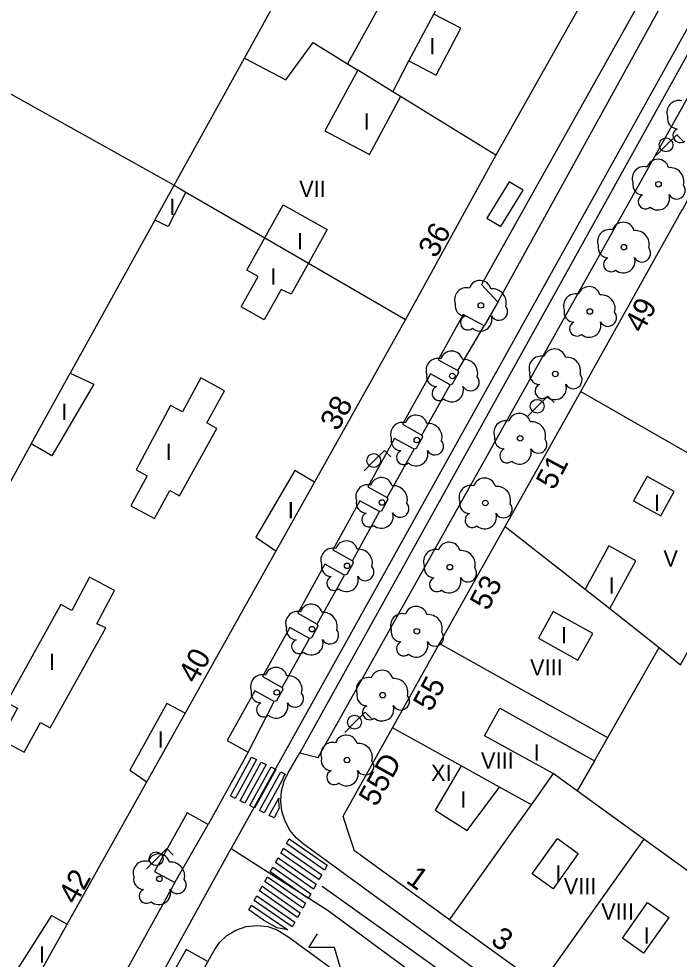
# Model space of a CAD drawing. Extents: x 282771 to 285132, y 4823109 to 4825496.
# Drawn here: x 284330.1 to 284390.9, y 4823783.6 to 4823870.3 of the extents above; entities that cross this region are included whole.
import ezdxf

# ---------------------------------------------------------------- set-up
doc = ezdxf.new("R2010")
doc.units = 0
for name, color, linetype in [('ACERA-BORDILLO', 7, 'Continuous'), ('ARBOL', 7, 'Continuous'), ('CALLE-EJE', 7, 'Continuous'), ('CARGA_DESCARGA', 7, 'Continuous'), ('EDIFICIO', 7, 'Continuous'), ('FAROLA', 7, 'Continuous'), ('INTERIOR-EDIFICIO', 7, 'Continuous'), ('MARQUESINA-BUS', 7, 'Continuous'), ('MEDIANERA', 7, 'Continuous'), ('NUM-LOCAL', 7, 'Continuous'), ('NUM-PORTAL', 7, 'Continuous'), ('PASO-PEATONES', 7, 'Continuous'), ('SENAL-VIARIA', 7, 'Continuous'), ('TXT-ALTURA-EDIFICIO', 7, 'Continuous')]:
    doc.layers.add(name, color=color, linetype=linetype)

msp = doc.modelspace()

# ---------------------------------------------------------------- linework, layer by layer
at = {"layer": 'ACERA-BORDILLO'}
for points in [[(284395.058, 4823765.965), (284356.278, 4823794.256), (284355.629, 4823794.821), (284355.061, 4823795.527), (284354.617, 4823796.354), (284354.332, 4823797.266), (284354.226, 4823798.215), (284354.299, 4823799.151), (284354.534, 4823800.026), (284354.901, 4823800.805), (284355.967, 4823802.641), (284357.661, 4823802.224), (284411.488, 4823898.334)], [(284387.627, 4823872.428), (284372.72, 4823845.794), (284374.242, 4823844.185), (284372.963, 4823841.983), (284371.046, 4823843.047), (284368.736, 4823838.878), (284370.548, 4823837.874), (284370.608, 4823837.674), (284370.028, 4823836.624), (284369.828, 4823836.564), (284368.01, 4823837.569), (284365.438, 4823832.928), (284367.233, 4823831.934), (284367.293, 4823831.734), (284366.713, 4823830.684), (284366.513, 4823830.624), (284364.713, 4823831.619), (284362.249, 4823827.172), (284364.038, 4823826.181), (284364.098, 4823825.981), (284363.518, 4823824.931), (284363.318, 4823824.871), (284361.524, 4823825.863), (284359.016, 4823821.338), (284360.823, 4823820.337), (284360.883, 4823820.137), (284360.303, 4823819.087), (284360.103, 4823819.027), (284358.291, 4823820.029), (284355.783, 4823815.504), (284357.585, 4823814.506), (284357.645, 4823814.306), (284357.065, 4823813.256), (284356.865, 4823813.196), (284355.058, 4823814.195), (284352.55, 4823809.67), (284354.344, 4823808.677), (284354.404, 4823808.477), (284353.824, 4823807.427), (284353.624, 4823807.367), (284351.825, 4823808.362), (284349.282, 4823803.772), (284351.212, 4823802.704), (284347.548, 4823796.032), (284345.593, 4823797.114), (284342.6, 4823791.713), (284344.448, 4823790.691), (284334.427, 4823772.478)], [(284317.385, 4823729.54), (284348.078, 4823784.438), (284348.577, 4823785.157), (284349.254, 4823785.803), (284350.092, 4823786.315), (284351.046, 4823786.638), (284352.047, 4823786.742), (284353.022, 4823786.626), (284353.907, 4823786.32), (284354.967, 4823785.651), (284394.595, 4823756.687)]]:
    msp.add_lwpolyline(points, dxfattribs=at)
at = {"layer": 'ARBOL'}
for centre in [(284389.035, 4823855.046), (284385.845, 4823849.246), (284372.663, 4823843.878), (284382.705, 4823843.316), (284379.525, 4823837.567), (284370.038, 4823837.372), (284366.761, 4823831.467), (284376.286, 4823831.627), (284363.56, 4823825.717), (284373.076, 4823825.667), (284360.339, 4823819.877), (284369.806, 4823819.757), (284357.1, 4823814.046), (284366.766, 4823813.847), (284353.86, 4823808.216), (284363.616, 4823807.957), (284360.336, 4823801.977), (284343.043, 4823791.035)]:
    msp.add_circle(centre, 0.255, dxfattribs=at)
for centre, radius, start, end in [((284390.905, 4823861.666), 1.097, 75.4318, 200.55608), ((284390.795, 4823861.096), 0.935, 168.59898, 268.13236), ((284391.035, 4823859.546), 0.672, 113.73672, 309.4725), ((284388.965, 4823856.306), 1.038, 15.64228, 161.38435), ((284387.705, 4823855.576), 1.097, 75.4318, 200.55608), ((284390.095, 4823855.306), 1.272, 345.03273, 95.79925), ((284387.595, 4823855.006), 0.935, 168.59898, 268.13236), ((284390.705, 4823854.476), 0.797, 208.96246, 38.99103), ((284387.835, 4823853.456), 0.672, 113.73672, 309.4725), ((284388.975, 4823853.756), 1.086, 228.95447, 17.92796), ((284384.515, 4823849.776), 1.097, 75.4318, 200.55608), ((284385.775, 4823850.506), 1.038, 15.64228, 161.38435), ((284386.905, 4823849.506), 1.272, 345.03273, 95.79925), ((284384.405, 4823849.206), 0.935, 168.59898, 268.13236), ((284387.515, 4823848.676), 0.797, 208.96246, 38.99103), ((284384.645, 4823847.656), 0.672, 113.73672, 309.4725), ((284385.785, 4823847.956), 1.086, 228.95447, 17.92796), ((284371.333, 4823844.408), 1.097, 75.4318, 200.55608), ((284372.593, 4823845.138), 1.038, 15.64228, 161.38435), ((284382.635, 4823844.576), 1.038, 15.64228, 161.38435), ((284373.723, 4823844.138), 1.272, 345.03273, 95.79925), ((284381.375, 4823843.846), 1.097, 75.4318, 200.55608), ((284383.765, 4823843.576), 1.272, 345.03273, 95.79925), ((284371.223, 4823843.838), 0.935, 168.59898, 268.13236), ((284374.333, 4823843.308), 0.797, 208.96246, 38.99103), ((284371.463, 4823842.288), 0.672, 113.73672, 309.4725), ((284372.603, 4823842.588), 1.086, 228.95447, 17.92796), ((284381.265, 4823843.276), 0.935, 168.59898, 268.13236), ((284384.375, 4823842.746), 0.797, 208.96246, 38.99103), ((284381.505, 4823841.727), 0.672, 113.73672, 309.4725), ((284382.645, 4823842.026), 1.086, 228.95447, 17.92796), ((284369.968, 4823838.632), 1.038, 15.64228, 161.38435), ((284379.455, 4823838.827), 1.038, 15.64228, 161.38435), ((284368.708, 4823837.902), 1.097, 75.4318, 200.55608), ((284371.098, 4823837.632), 1.272, 345.03273, 95.79925), ((284378.196, 4823838.097), 1.097, 75.4318, 200.55608), ((284380.585, 4823837.827), 1.272, 345.03273, 95.79925), ((284378.086, 4823837.527), 0.935, 168.59898, 268.13236), ((284368.598, 4823837.332), 0.935, 168.59898, 268.13236), ((284371.708, 4823836.802), 0.797, 208.96246, 38.99103), ((284381.195, 4823836.997), 0.797, 208.96246, 38.99103), ((284368.838, 4823835.782), 0.672, 113.73672, 309.4725), ((284369.978, 4823836.082), 1.086, 228.95447, 17.92796), ((284378.326, 4823835.977), 0.672, 113.73672, 309.4725), ((284379.465, 4823836.277), 1.086, 228.95447, 17.92796), ((284366.691, 4823832.727), 1.038, 15.64228, 161.38435), ((284376.216, 4823832.887), 1.038, 15.64228, 161.38435), ((284365.431, 4823831.997), 1.097, 75.4318, 200.55608), ((284367.821, 4823831.727), 1.272, 345.03273, 95.79925), ((284374.956, 4823832.157), 1.097, 75.4318, 200.55608), ((284377.346, 4823831.887), 1.272, 345.03273, 95.79925), ((284374.846, 4823831.587), 0.935, 168.59898, 268.13236), ((284365.321, 4823831.427), 0.935, 168.59898, 268.13236), ((284368.431, 4823830.897), 0.797, 208.96246, 38.99103), ((284377.956, 4823831.057), 0.797, 208.96246, 38.99103), ((284365.561, 4823829.877), 0.672, 113.73672, 309.4725), ((284366.701, 4823830.177), 1.086, 228.95447, 17.92796), ((284375.086, 4823830.037), 0.672, 113.73672, 309.4725), ((284376.226, 4823830.337), 1.086, 228.95447, 17.92796), ((284362.23, 4823826.247), 1.097, 75.4318, 200.55608), ((284363.49, 4823826.977), 1.038, 15.64228, 161.38435), ((284373.006, 4823826.927), 1.038, 15.64228, 161.38435), ((284364.62, 4823825.977), 1.272, 345.03273, 95.79925), ((284371.746, 4823826.197), 1.097, 75.4318, 200.55608), ((284374.136, 4823825.927), 1.272, 345.03273, 95.79925), ((284362.12, 4823825.677), 0.935, 168.59898, 268.13236), ((284365.23, 4823825.147), 0.797, 208.96246, 38.99103), ((284371.636, 4823825.627), 0.935, 168.59898, 268.13236), ((284374.746, 4823825.097), 0.797, 208.96246, 38.99103), ((284362.36, 4823824.127), 0.672, 113.73672, 309.4725), ((284363.5, 4823824.427), 1.086, 228.95447, 17.92796), ((284373.016, 4823824.377), 1.086, 228.95447, 17.92796), ((284371.876, 4823824.077), 0.672, 113.73672, 309.4725), ((284360.269, 4823821.137), 1.038, 15.64228, 161.38435), ((284359.009, 4823820.407), 1.097, 75.4318, 200.55608), ((284361.399, 4823820.137), 1.272, 345.03273, 95.79925), ((284368.476, 4823820.287), 1.097, 75.4318, 200.55608), ((284369.736, 4823821.017), 1.038, 15.64228, 161.38435), ((284370.866, 4823820.017), 1.272, 345.03273, 95.79925), ((284358.899, 4823819.837), 0.935, 168.59898, 268.13236), ((284362.009, 4823819.307), 0.797, 208.96246, 38.99103), ((284368.366, 4823819.717), 0.935, 168.59898, 268.13236), ((284371.476, 4823819.187), 0.797, 208.96246, 38.99103), ((284359.139, 4823818.287), 0.672, 113.73672, 309.4725), ((284360.279, 4823818.587), 1.086, 228.95447, 17.92796), ((284368.606, 4823818.167), 0.672, 113.73672, 309.4725), ((284369.746, 4823818.467), 1.086, 228.95447, 17.92796), ((284357.03, 4823815.306), 1.038, 15.64228, 161.38435), ((284366.696, 4823815.107), 1.038, 15.64228, 161.38435), ((284355.77, 4823814.576), 1.097, 75.4318, 200.55608), ((284358.16, 4823814.306), 1.272, 345.03273, 95.79925), ((284365.436, 4823814.377), 1.097, 75.4318, 200.55608), ((284367.826, 4823814.107), 1.272, 345.03273, 95.79925), ((284355.66, 4823814.006), 0.935, 168.59898, 268.13236), ((284358.77, 4823813.476), 0.797, 208.96246, 38.99103), ((284365.326, 4823813.807), 0.935, 168.59898, 268.13236), ((284368.436, 4823813.277), 0.797, 208.96246, 38.99103), ((284355.9, 4823812.456), 0.672, 113.73672, 309.4725), ((284357.04, 4823812.756), 1.086, 228.95447, 17.92796), ((284365.566, 4823812.257), 0.672, 113.73672, 309.4725), ((284366.706, 4823812.557), 1.086, 228.95447, 17.92796), ((284353.79, 4823809.476), 1.038, 15.64228, 161.38435), ((284363.546, 4823809.217), 1.038, 15.64228, 161.38435), ((284352.53, 4823808.746), 1.097, 75.4318, 200.55608), ((284354.92, 4823808.476), 1.272, 345.03273, 95.79925), ((284362.286, 4823808.487), 1.097, 75.4318, 200.55608), ((284364.676, 4823808.217), 1.272, 345.03273, 95.79925), ((284352.42, 4823808.176), 0.935, 168.59898, 268.13236), ((284355.53, 4823807.646), 0.797, 208.96246, 38.99103), ((284362.176, 4823807.917), 0.935, 168.59898, 268.13236), ((284365.286, 4823807.387), 0.797, 208.96246, 38.99103), ((284352.66, 4823806.626), 0.672, 113.73672, 309.4725), ((284353.8, 4823806.926), 1.086, 228.95447, 17.92796), ((284362.416, 4823806.367), 0.672, 113.73672, 309.4725), ((284363.556, 4823806.667), 1.086, 228.95447, 17.92796), ((284360.266, 4823803.237), 1.038, 15.64228, 161.38435), ((284359.006, 4823802.507), 1.097, 75.4318, 200.55608), ((284361.396, 4823802.237), 1.272, 345.03273, 95.79925), ((284358.896, 4823801.937), 0.935, 168.59898, 268.13236), ((284362.006, 4823801.407), 0.797, 208.96246, 38.99103), ((284359.136, 4823800.387), 0.672, 113.73672, 309.4725), ((284360.276, 4823800.687), 1.086, 228.95447, 17.92796), ((284341.713, 4823791.565), 1.097, 75.4318, 200.55608), ((284342.973, 4823792.295), 1.038, 15.64228, 161.38435), ((284344.103, 4823791.295), 1.272, 345.03273, 95.79925), ((284341.603, 4823790.995), 0.935, 168.59898, 268.13236), ((284344.713, 4823790.465), 0.797, 208.96246, 38.99103), ((284341.843, 4823789.445), 0.672, 113.73672, 309.4725), ((284342.983, 4823789.745), 1.086, 228.95447, 17.92796)]:
    msp.add_arc(centre, radius, start, end, dxfattribs=at)
at = {"layer": 'CALLE-EJE'}
for points in [[(284398.445, 4823881.556), (284349.642, 4823793.828)], [(284311.786, 4823725.228), (284349.642, 4823793.828)], [(284349.642, 4823793.828), (284358.583, 4823788.119), (284399.466, 4823757.938)]]:
    msp.add_lwpolyline(points, dxfattribs=at)
at = {"layer": 'CARGA_DESCARGA'}
msp.add_lwpolyline([(284370.219, 4823774.906), (284371.092, 4823776.349), (284368.245, 4823776.501), (284367.713, 4823778.628), (284365.207, 4823778.552), (284365.207, 4823780.527), (284362.55, 4823780.565), (284362.246, 4823782.54), (284359.816, 4823782.502), (284359.171, 4823784.705), (284356.817, 4823784.705), (284357.614, 4823785.959)], dxfattribs=at)
at = {"layer": 'EDIFICIO'}
for points in [[(284313.816, 4823921.656), (284331.406, 4823912.016), (284346.966, 4823903.486), (284365.336, 4823893.416), (284377.635, 4823886.586), (284383.825, 4823883.166), (284385.815, 4823881.986), (284386.435, 4823881.006), (284386.415, 4823879.736), (284386.025, 4823878.966), (284380.975, 4823870.046), (284374.036, 4823857.716), (284365.706, 4823842.576), (284339.396, 4823795.557), (284300.796, 4823726.568)], [(284359.976, 4823796.807), (284364.516, 4823804.937), (284368.866, 4823812.717), (284374.916, 4823823.517), (284381.865, 4823835.947), (284391.255, 4823852.736), (284391.265, 4823852.756), (284396.555, 4823862.596), (284399.035, 4823867.216), (284401.775, 4823872.306)], [(284378.136, 4823781.237), (284369.786, 4823787.267), (284361.006, 4823793.617), (284360.376, 4823795.557), (284359.976, 4823796.807)]]:
    msp.add_lwpolyline(points, dxfattribs=at)
at = {"layer": 'FAROLA'}
for p, q in [((284390.709, 4823859.604), (284389.769, 4823858.674)), ((284391.299, 4823859.014), (284390.709, 4823859.604)), ((284389.769, 4823858.674), (284388.839, 4823857.734)), ((284378.837, 4823835.514), (284377.897, 4823834.584)), ((284379.427, 4823834.924), (284378.837, 4823835.514)), ((284377.897, 4823834.584), (284376.967, 4823833.644)), ((284363.773, 4823830.512), (284362.833, 4823829.582)), ((284364.363, 4823829.922), (284363.773, 4823830.512)), ((284362.833, 4823829.582), (284361.903, 4823828.642)), ((284361.995, 4823806.403), (284361.055, 4823805.473)), ((284362.585, 4823805.813), (284361.995, 4823806.403)), ((284361.055, 4823805.473), (284360.125, 4823804.533)), ((284343.717, 4823793.816), (284342.777, 4823792.886)), ((284344.307, 4823793.226), (284343.717, 4823793.816)), ((284342.777, 4823792.886), (284341.847, 4823791.946))]:
    msp.add_line(p, q, dxfattribs=at)
for centre in [(284389.729, 4823858.674), (284377.857, 4823834.584), (284362.793, 4823829.582), (284361.015, 4823805.473), (284342.737, 4823792.886)]:
    msp.add_circle(centre, 0.637, dxfattribs=at)
at = {"layer": 'INTERIOR-EDIFICIO'}
for points in [[(284344.396, 4823854.946), (284350.876, 4823866.676), (284353.546, 4823871.506), (284334.706, 4823881.826), (284325.376, 4823886.946), (284319.896, 4823889.946), (284317.416, 4823891.306), (284302.174, 4823899.667), (284289.005, 4823906.891), (284276.997, 4823884.486)], [(284365.267, 4823863.131), (284364.546, 4823863.576), (284366.042, 4823866.408), (284368.536, 4823865.096), (284370.826, 4823869.426), (284368.328, 4823870.735), (284370.41, 4823874.674), (284373.316, 4823873.136), (284373.826, 4823874.096), (284375.776, 4823877.756), (284372.954, 4823878.963), (284370.966, 4823875.726), (284366.946, 4823878.036), (284360.365, 4823866.153), (284361.32, 4823865.564), (284358.296, 4823859.966), (284362.416, 4823857.776), (284365.246, 4823863.096)], [(284386.495, 4823795.557), (284379.32, 4823800.746), (284373.006, 4823804.217), (284374.416, 4823806.767), (284383.132, 4823801.919), (284389.085, 4823812.357), (284391.065, 4823810.747), (284406.845, 4823839.437), (284407.298, 4823839.05), (284414.576, 4823847.147), (284412.626, 4823848.818), (284419.515, 4823856.865)], [(284342.616, 4823851.726), (284344.396, 4823854.946)], [(284344.396, 4823854.946), (284345.489, 4823854.312), (284343.836, 4823851.146), (284342.616, 4823851.726)], [(284352.746, 4823850.096), (284354.436, 4823853.136), (284358.516, 4823850.876), (284356.777, 4823847.759), (284355.196, 4823844.916), (284354.266, 4823845.336), (284352.706, 4823842.556), (284350.586, 4823843.746), (284352.146, 4823846.546), (284351.106, 4823847.126), (284352.746, 4823850.096)], [(284342.616, 4823851.726), (284334.826, 4823837.627)], [(284334.826, 4823837.627), (284337.006, 4823836.627), (284333.136, 4823830.007), (284331.236, 4823831.117)], [(284331.236, 4823831.117), (284334.826, 4823837.627)], [(284342.576, 4823824.227), (284343.996, 4823826.807), (284344.886, 4823826.317), (284348.346, 4823832.547), (284347.416, 4823833.047), (284349.036, 4823835.997), (284346.856, 4823837.197), (284345.156, 4823834.077), (284344.076, 4823834.667), (284340.886, 4823828.737), (284341.926, 4823828.177), (284340.416, 4823825.407), (284342.576, 4823824.227)], [(284331.236, 4823831.117), (284324.176, 4823818.347)], [(284357.326, 4823827.597), (284355.516, 4823828.657), (284351.916, 4823822.517), (284353.776, 4823821.267)], [(284386.745, 4823825.857), (284389.235, 4823824.497), (284390.465, 4823826.727), (284387.975, 4823828.097), (284386.745, 4823825.857)], [(284384.541, 4823815.936), (284386.955, 4823820.347), (284384.465, 4823821.707), (284382.275, 4823817.721)], [(284336.596, 4823818.827), (284334.976, 4823815.747), (284333.946, 4823816.327), (284328.946, 4823807.287), (284329.956, 4823806.757), (284328.406, 4823803.877), (284330.586, 4823802.697), (284332.086, 4823805.437), (284332.986, 4823804.947), (284338.116, 4823814.177), (284337.286, 4823814.547), (284338.906, 4823817.607), (284336.596, 4823818.827)], [(284382.275, 4823817.721), (284384.541, 4823815.936)], [(284377.976, 4823813.217), (284381.615, 4823811.197), (284382.975, 4823813.657), (284379.336, 4823815.677), (284377.976, 4823813.217)], [(284345.406, 4823806.297), (284343.736, 4823807.197), (284340.306, 4823801.047), (284341.876, 4823799.987)], [(284371.411, 4823795.483), (284374.387, 4823799.489), (284370.848, 4823801.442), (284368.466, 4823797.367), (284371.411, 4823795.483)], [(284399.765, 4823795.557), (284396.755, 4823791.207), (284395.335, 4823789.167), (284387.695, 4823794.687), (284386.495, 4823795.557)], [(284379.726, 4823794.747), (284381.636, 4823793.377), (284379.316, 4823790.117), (284377.396, 4823791.487), (284379.726, 4823794.747)], [(284385.705, 4823785.577), (284388.035, 4823788.837), (284389.985, 4823787.457), (284387.655, 4823784.187), (284385.705, 4823785.577)], [(284334.526, 4823786.857), (284333.086, 4823787.667), (284329.296, 4823781.677), (284330.996, 4823780.537)]]:
    msp.add_lwpolyline(points, dxfattribs=at)
at = {"layer": 'MARQUESINA-BUS'}
msp.add_lwpolyline([(284375.286, 4823855.276), (284373.229, 4823851.91), (284374.492, 4823851.138), (284376.55, 4823854.503), (284375.286, 4823855.276)], dxfattribs=at)
at = {"layer": 'MEDIANERA'}
for points in [[(284366.042, 4823866.408), (284368.328, 4823870.735)], [(284350.876, 4823866.676), (284354.706, 4823864.666), (284357.196, 4823868.106), (284360.365, 4823866.153)], [(284364.546, 4823863.576), (284361.32, 4823865.564)], [(284325.006, 4823858.266), (284328.246, 4823863.966), (284344.136, 4823855.106), (284344.396, 4823854.946)], [(284374.036, 4823857.716), (284365.267, 4823863.131)], [(284345.489, 4823854.312), (284352.747, 4823850.099), (284356.777, 4823847.759), (284365.706, 4823842.576)], [(284399.315, 4823825.937), (284381.855, 4823835.937)], [(284374.916, 4823823.517), (284382.275, 4823817.721)], [(284384.541, 4823815.936), (284389.085, 4823812.357)], [(284368.866, 4823812.717), (284384.345, 4823804.047)], [(284370.848, 4823801.442), (284364.516, 4823804.937)], [(284383.132, 4823801.919), (284381.546, 4823799.137)], [(284377.326, 4823797.867), (284379.356, 4823800.727)], [(284377.326, 4823797.867), (284374.387, 4823799.489)], [(284375.686, 4823795.557), (284377.326, 4823797.867)], [(284369.786, 4823787.267), (284375.686, 4823795.557)], [(284387.695, 4823794.687), (284378.136, 4823781.237)]]:
    msp.add_lwpolyline(points, dxfattribs=at)
at = {"layer": 'PASO-PEATONES'}
for points in [[(284351.539, 4823802.24), (284351.986, 4823802.015), (284350.028, 4823798.451), (284349.581, 4823798.675)], [(284352.433, 4823801.791), (284352.88, 4823801.566), (284350.922, 4823798.001), (284350.475, 4823798.226)], [(284353.327, 4823801.341), (284353.774, 4823801.116), (284351.816, 4823797.552), (284351.369, 4823797.776)], [(284354.221, 4823800.892), (284354.616, 4823800.693), (284354.522, 4823800.514), (284354.346, 4823800.095), (284354.336, 4823800.062), (284352.71, 4823797.102), (284352.263, 4823797.327)], [(284354.057, 4823797.717), (284354.087, 4823797.531), (284353.604, 4823796.653), (284353.157, 4823796.877), (284354.034, 4823798.473), (284354.025, 4823798.212)], [(284354.986, 4823794.725), (284358.489, 4823792.278), (284358.242, 4823791.841), (284354.739, 4823794.288)], [(284354.491, 4823793.851), (284357.995, 4823791.404), (284357.747, 4823790.966), (284354.244, 4823793.413)], [(284357.253, 4823790.092), (284353.75, 4823792.539), (284353.997, 4823792.976), (284357.5, 4823790.529)], [(284356.759, 4823789.217), (284353.255, 4823791.664), (284353.503, 4823792.102), (284357.006, 4823789.655)], [(284356.264, 4823788.343), (284352.761, 4823790.79), (284353.008, 4823791.227), (284356.511, 4823788.78)], [(284355.77, 4823787.468), (284352.267, 4823789.916), (284352.514, 4823790.353), (284356.017, 4823787.906)], [(284355.275, 4823786.594), (284351.772, 4823789.041), (284352.019, 4823789.478), (284355.522, 4823787.031)], [(284353.853, 4823786.517), (284352.633, 4823787.219), (284351.278, 4823788.167), (284351.525, 4823788.604), (284354.868, 4823786.347)]]:
    msp.add_lwpolyline(points, close=True, dxfattribs=at)
at = {"layer": 'SENAL-VIARIA'}
for points in [[(284407.915, 4823891.736), (284405.985, 4823892.776), (284355.967, 4823802.641)], [(284374.242, 4823844.185), (284389.379, 4823871.68)], [(284370.548, 4823837.874), (284372.963, 4823841.983)], [(284367.233, 4823831.934), (284369.828, 4823836.564)], [(284364.038, 4823826.181), (284366.513, 4823830.624)], [(284360.823, 4823820.337), (284363.318, 4823824.871)], [(284357.585, 4823814.506), (284360.103, 4823819.027)], [(284354.344, 4823808.677), (284356.865, 4823813.196)], [(284351.212, 4823802.704), (284353.624, 4823807.367)], [(284344.448, 4823790.691), (284347.548, 4823796.032)], [(284378.002, 4823776.064), (284358.032, 4823790.327)], [(284347.429, 4823783.443), (284345.509, 4823784.523), (284319.189, 4823737.834), (284321.109, 4823736.754)]]:
    msp.add_lwpolyline(points, dxfattribs=at)

# ---------------------------------------------------------------- texts
at = {"layer": 'NUM-LOCAL'}
msp.add_text('55D', height=2, rotation=60.70864, dxfattribs=at).set_placement((284363.029, 4823797.594))
at = {"layer": 'NUM-PORTAL'}
for s, rotation, p in [('36', 60.93004, (284368.523, 4823848.153)), ('49', 62.13004, (284387.561, 4823841.242)), ('38', 60.93004, (284359.48, 4823832.215)), ('51', 62.13004, (284379.4, 4823826.776)), ('53', 62.13004, (284373.302, 4823815.654)), ('40', 60.93004, (284346.412, 4823808.929)), ('55', 62.13004, (284368.079, 4823806.348)), ('42', 60.93004, (284335.354, 4823788.569)), ('1', 324.35004, (284365.67, 4823790.762)), ('3', 324.1824, (284373.471, 4823785.144))]:
    msp.add_text(s, height=2, rotation=rotation, dxfattribs=at).set_placement(p)
at = {"layer": 'TXT-ALTURA-EDIFICIO'}
for s, p in [('I', (284367.922, 4823867.01)), ('I', (284361.855, 4823860.076)), ('VII', (284355.926, 4823853.866)), ('I', (284343.965, 4823852.226)), ('I', (284355.715, 4823849.056)), ('I', (284353.265, 4823845.806)), ('I', (284334.015, 4823833.317)), ('I', (284343.625, 4823829.637)), ('I', (284388.604, 4823824.947)), ('I', (284354.875, 4823824.257)), ('V', (284389.487, 4823819.817)), ('I', (284384.444, 4823817.317)), ('I', (284380.044, 4823812.737)), ('I', (284332.865, 4823810.287)), ('VIII', (284377.195, 4823809.777)), ('I', (284342.885, 4823803.117)), ('I', (284377.534, 4823801.937)), ('VIII', (284372.675, 4823801.177)), ('XI', (284368.07, 4823800.047)), ('I', (284370.775, 4823797.587)), ('I', (284379.524, 4823790.777)), ('VIII', (284380.305, 4823789.617)), ('VIII', (284383.755, 4823787.277)), ('I', (284387.664, 4823785.067)), ('I', (284331.955, 4823783.317))]:
    msp.add_text(s, height=1.5, rotation=0.00004, dxfattribs=at).set_placement(p)

doc.saveas('drawing.dxf')
